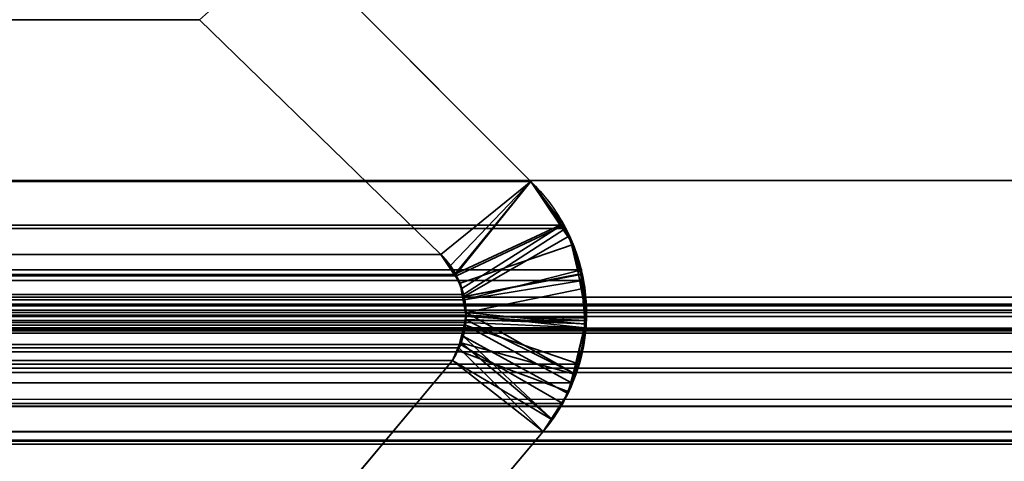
# Model space of a CAD drawing. Header units: millimetres. Extents: x -603 to 3703, y -115 to 249.
# Tile 1000 of 1056: x 3496.8 to 3501.89, y 1.19 to 3.48. Entities that reach past the tile are written whole.
import ezdxf

# ---------------------------------------------------------------- set-up
doc = ezdxf.new("R2010")
doc.units = ezdxf.units.MM
doc.layers.add('151', color=7, linetype='Continuous', true_color=0xffffff)

# ---------------------------------------------------------------- blocks, each defined once
blk = doc.blocks.new('UG_SURFACE_003')
at = {"layer": '151', "color": 252, "linetype": 'Continuous', "lineweight": 35}
for points in [[(3703.0001, -13.3, 2212.25), (3703.0001, 230.4, 2212.25), (2296.9999, 230.4, 2212.25), (2296.9999, -13.3, 2212.25)], [(2447, -13.3, 2062.2499), (2447, 230.4, 2062.2499), (3553, 230.4, 2062.2499), (3553, -13.3, 2062.2499)]]:
    blk.add_3dface(points, dxfattribs=at)
blk = doc.blocks.new('UG_SURFACE_223')
at = {"layer": '151', "color": 7, "linetype": 'Continuous', "lineweight": 35}
for points in [[(3512.1751, 2.6459, 2019.4249), (3512.1284, 5.9608, 2019.3784), (2487.8716, 5.9608, 2019.3784), (2487.8249, 2.6459, 2019.4249)], [(2488.795, 2.0412, 2018.4548), (2488.8775, 4.9715, 2018.3723), (3511.1225, 4.9715, 2018.3723), (3511.205, 2.0412, 2018.4548)], [(2501.8063, 3.8936, 2005.4436), (2500.5558, 2.6395, 2006.6943), (3499.4442, 2.6395, 2006.6943), (3498.1937, 3.8936, 2005.4436)], [(3498.9769, 2.2621, 2006.227), (3497.7288, 3.4787, 2004.9789), (3498.1937, 3.8936, 2005.4436), (3499.4442, 2.6395, 2006.6943)], [(3497.7288, 3.4787, 2004.9789), (3498.9769, 2.2621, 2006.227), (2501.0231, 2.2621, 2006.227), (2502.2712, 3.4787, 2004.9789)], [(3512.1696, 1.0733, 2019.4194), (2487.8249, 2.6459, 2019.4249), (2487.7391, 0.3112, 2019.511)], [(3512.1696, 1.0733, 2019.4194), (3512.1751, 2.6459, 2019.4249), (2487.8249, 2.6459, 2019.4249)], [(3499.6159, 2.4134, 2006.866), (3499.4442, 2.6395, 2006.6943), (2500.5558, 2.6395, 2006.6943), (2500.3841, 2.4134, 2006.866)], [(3499.4442, 2.6395, 2006.6943), (3499.0554, 2.1585, 2006.3055), (3498.9769, 2.2621, 2006.227)], [(3499.0585, 2.1509, 2006.3083), (3499.0554, 2.1585, 2006.3055), (3499.4442, 2.6395, 2006.6943), (3499.6159, 2.4134, 2006.866)], [(3499.7051, 2.1819, 2006.9549), (3499.6223, 2.3963, 2006.8724), (2500.3777, 2.3963, 2006.8724), (2500.2949, 2.1819, 2006.9549)], [(2500.3777, 2.3963, 2006.8724), (3499.6223, 2.3963, 2006.8724), (3499.6159, 2.4134, 2006.866)], [(2500.3841, 2.4134, 2006.866), (2500.3777, 2.3963, 2006.8724), (3499.6159, 2.4134, 2006.866)], [(3499.6159, 2.4134, 2006.866), (3499.6223, 2.3963, 2006.8724), (3499.0954, 2.0554, 2006.3455), (3499.0585, 2.1509, 2006.3083)], [(3499.0988, 2.027, 2006.3488), (3499.0954, 2.0554, 2006.3455), (3499.6223, 2.3963, 2006.8724), (3499.7051, 2.1819, 2006.9549)], [(3499.0554, 2.1585, 2006.3055), (2500.9937, 2.2307, 2006.2561), (2501.0231, 2.2621, 2006.227)], [(2501.0231, 2.2621, 2006.227), (3498.9769, 2.2621, 2006.227), (3499.0554, 2.1585, 2006.3055)], [(3499.0585, 2.1509, 2006.3083), (2500.9429, 2.1484, 2006.3069), (2500.9937, 2.2307, 2006.2561)], [(3499.0554, 2.1585, 2006.3055), (3499.0585, 2.1509, 2006.3083), (2500.9937, 2.2307, 2006.2561)], [(2500.2949, 2.1819, 2006.9549), (2500.2897, 2.1271, 2006.9604), (3499.7103, 2.1271, 2006.9604)], [(2500.2949, 2.1819, 2006.9549), (3499.7103, 2.1271, 2006.9604), (3499.7051, 2.1819, 2006.9549)], [(3499.0954, 2.0554, 2006.3455), (2500.927, 2.1222, 2006.3231), (2500.9429, 2.1484, 2006.3069)], [(2500.9429, 2.1484, 2006.3069), (3499.0585, 2.1509, 2006.3083), (3499.0954, 2.0554, 2006.3455)], [(3499.7051, 2.1819, 2006.9549), (3499.7103, 2.1271, 2006.9604), (3499.0988, 2.027, 2006.3488)], [(3499.7308, 1.9194, 2006.9807), (2500.2897, 2.1271, 2006.9604), (2500.2692, 1.9194, 2006.9807)], [(3499.7308, 1.9194, 2006.9807), (3499.7103, 2.1271, 2006.9604), (2500.2897, 2.1271, 2006.9604)], [(3499.0988, 2.027, 2006.3488), (2500.8988, 2.0275, 2006.3512), (2500.927, 2.1222, 2006.3231)], [(3499.0954, 2.0554, 2006.3455), (3499.0988, 2.027, 2006.3488), (2500.927, 2.1222, 2006.3231)], [(3499.7103, 2.1271, 2006.9604), (3499.7308, 1.9194, 2006.9807), (3499.1083, 1.9483, 2006.3581), (3499.0988, 2.027, 2006.3488)], [(2488.795, 2.0412, 2018.4548), (3511.2011, 1.9603, 2018.4512), (3511.1883, 1.8784, 2018.4383)], [(2488.795, 2.0412, 2018.4548), (3511.205, 2.0412, 2018.4548), (3511.2011, 1.9603, 2018.4512)], [(3511.1883, 1.8784, 2018.4383), (2488.8117, 1.8784, 2018.4383), (2488.795, 2.0412, 2018.4548)], [(2491.6265, 1.997, 2015.6233), (2489.7101, 1.295, 2017.5397), (3510.2899, 1.295, 2017.5397), (3508.3735, 1.997, 2015.6233)], [(2491.6265, 1.997, 2015.6233), (3508.3735, 1.997, 2015.6233), (3508.2934, 2.0043, 2015.5432)], [(2491.709, 1.9934, 2015.5411), (2491.6265, 1.997, 2015.6233), (3508.2934, 2.0043, 2015.5432)], [(3508.2934, 2.0043, 2015.5432), (3508.291, 2.0038, 2015.5411), (2491.709, 1.9934, 2015.5411)], [(2491.8151, 1.9887, 2015.435), (2491.709, 1.9934, 2015.5411), (3508.291, 2.0038, 2015.5411)], [(2491.8151, 1.9887, 2015.435), (3508.291, 2.0038, 2015.5411), (3508.1668, 1.974, 2015.4166)], [(3508.1668, 1.974, 2015.4166), (2491.8339, 1.982, 2015.4161), (2491.8151, 1.9887, 2015.435)], [(2500.8924, 1.975, 2006.3577), (2500.8984, 2.026, 2006.3517), (3499.1057, 1.9097, 2006.3558)], [(3499.1083, 1.9483, 2006.3581), (2500.8984, 2.026, 2006.3517), (2500.8988, 2.0275, 2006.3512)], [(3499.1083, 1.9483, 2006.3581), (3499.1057, 1.9097, 2006.3558), (2500.8984, 2.026, 2006.3517)], [(2500.8988, 2.0275, 2006.3512), (3499.0988, 2.027, 2006.3488), (3499.1083, 1.9483, 2006.3581)], [(2491.8661, 1.9704, 2015.3837), (2491.8339, 1.982, 2015.4161), (3508.1668, 1.974, 2015.4166)], [(2491.8661, 1.9704, 2015.3837), (3508.1668, 1.974, 2015.4166), (3508.1148, 1.9616, 2015.3649)], [(3508.1148, 1.9616, 2015.3649), (2491.9114, 1.9378, 2015.3384), (2491.8661, 1.9704, 2015.3837)], [(3508.1148, 1.9616, 2015.3649), (3508.0876, 1.941, 2015.3377), (2491.9114, 1.9378, 2015.3384)], [(2492.0065, 1.8695, 2015.2435), (2491.9114, 1.9378, 2015.3384), (3508.0876, 1.941, 2015.3377)], [(2492.0065, 1.8695, 2015.2435), (3508.0876, 1.941, 2015.3377), (3507.9935, 1.8695, 2015.2435)], [(3499.1057, 1.9097, 2006.3558), (2500.8967, 1.9101, 2006.3534), (2500.8924, 1.975, 2006.3577)], [(3499.1057, 1.9097, 2006.3558), (3499.1083, 1.9483, 2006.3581), (3499.7246, 1.8818, 2006.9747)], [(3499.1083, 1.9483, 2006.3581), (3499.7308, 1.9194, 2006.9807), (3499.7246, 1.8818, 2006.9747)], [(2500.2692, 1.9194, 2006.9807), (2500.2754, 1.8818, 2006.9747), (3499.7246, 1.8818, 2006.9747), (3499.7308, 1.9194, 2006.9807)], [(2500.8967, 1.9101, 2006.3534), (3499.1057, 1.9097, 2006.3558), (3499.1047, 1.8959, 2006.3548)], [(2500.8993, 1.8701, 2006.3508), (2500.8967, 1.9101, 2006.3534), (3499.1047, 1.8959, 2006.3548)], [(3499.1047, 1.8959, 2006.3548), (2500.9141, 1.8134, 2006.336), (2500.8993, 1.8701, 2006.3508)], [(2500.9141, 1.8134, 2006.336), (3499.1047, 1.8959, 2006.3548), (3499.0795, 1.7957, 2006.3295)], [(3499.6536, 1.5971, 2006.9034), (3499.6088, 1.4909, 2006.8588), (3499.0795, 1.7957, 2006.3295), (3499.1047, 1.8959, 2006.3548)], [(3499.7246, 1.8818, 2006.9747), (3499.6939, 1.6931, 2006.9439), (3499.1047, 1.8959, 2006.3548), (3499.1057, 1.9097, 2006.3558)], [(3499.1047, 1.8959, 2006.3548), (3499.6939, 1.6931, 2006.9439), (3499.6536, 1.5971, 2006.9034)], [(2488.8117, 1.8784, 2018.4383), (3511.1883, 1.8784, 2018.4383), (3511.1794, 1.8545, 2018.4293)], [(3511.1794, 1.8545, 2018.4293), (2488.8186, 1.8526, 2018.4314), (2488.8117, 1.8784, 2018.4383)], [(2488.8308, 1.8061, 2018.4193), (2488.8186, 1.8526, 2018.4314), (3511.1794, 1.8545, 2018.4293)], [(2488.8308, 1.8061, 2018.4193), (3511.1794, 1.8545, 2018.4293), (3511.1115, 1.6712, 2018.3613)], [(3507.9935, 1.8695, 2015.2435), (2492.0084, 1.8664, 2015.2414), (2492.0065, 1.8695, 2015.2435)], [(3507.9935, 1.8695, 2015.2435), (3507.9916, 1.8664, 2015.2414), (2492.0084, 1.8664, 2015.2414)], [(2492.0084, 1.8664, 2015.2414), (3507.9916, 1.8664, 2015.2414), (3507.9215, 1.7573, 2015.1713), (2492.0785, 1.7573, 2015.1713)], [(3499.6939, 1.6931, 2006.9439), (2500.2754, 1.8818, 2006.9747), (2500.3061, 1.6931, 2006.9439)], [(3499.6939, 1.6931, 2006.9439), (3499.7246, 1.8818, 2006.9747), (2500.2754, 1.8818, 2006.9747)], [(2488.8308, 1.8061, 2018.4193), (3511.1115, 1.6712, 2018.3613), (3511.0958, 1.6501, 2018.3458)], [(3511.0958, 1.6501, 2018.3458), (2488.905, 1.6499, 2018.3451), (2488.8308, 1.8061, 2018.4193)], [(2500.9141, 1.8134, 2006.336), (3499.0795, 1.7957, 2006.3295), (3499.0711, 1.7794, 2006.3212)], [(3499.0711, 1.7794, 2006.3212), (2500.9301, 1.7806, 2006.32), (2500.9141, 1.8134, 2006.336)], [(3499.0711, 1.7794, 2006.3212), (3499.0795, 1.7957, 2006.3295), (3499.6088, 1.4909, 2006.8588), (3499.5072, 1.345, 2006.7573)], [(2492.0785, 1.7573, 2015.1713), (3507.9215, 1.7573, 2015.1713), (3507.2753, 1.0745, 2014.5254), (2492.7247, 1.0745, 2014.5254)], [(2500.9301, 1.7806, 2006.32), (3499.0711, 1.7794, 2006.3212), (3499.0373, 1.7131, 2006.2871)], [(3499.0373, 1.7131, 2006.2871), (2500.9627, 1.7131, 2006.2871), (2500.9301, 1.7806, 2006.32)], [(3499.5072, 1.345, 2006.7573), (3499.0373, 1.7131, 2006.2871), (3499.0711, 1.7794, 2006.3212)], [(2500.3061, 1.6931, 2006.9439), (2500.3464, 1.5971, 2006.9034), (3499.6536, 1.5971, 2006.9034), (3499.6939, 1.6931, 2006.9439)], [(3499.0373, 1.7131, 2006.2871), (3498.4851, 1.0529, 2005.7349), (2501.5149, 1.0529, 2005.7349), (2500.9627, 1.7131, 2006.2871)], [(3498.4851, 1.0529, 2005.7349), (3499.0373, 1.7131, 2006.2871), (3499.5072, 1.345, 2006.7573), (3498.569, 0.2303, 2005.8188)], [(2488.905, 1.6499, 2018.3451), (3511.0958, 1.6501, 2018.3458), (3510.993, 1.5104, 2018.2431)], [(2488.9185, 1.6214, 2018.3315), (2488.905, 1.6499, 2018.3451), (3510.993, 1.5104, 2018.2431)], [(2488.9185, 1.6214, 2018.3315), (3510.993, 1.5104, 2018.2431), (3510.9425, 1.4749, 2018.1925)], [(3510.9425, 1.4749, 2018.1925), (2489.0566, 1.4693, 2018.1932), (2488.9185, 1.6214, 2018.3315)], [(3499.6536, 1.5971, 2006.9034), (2500.3464, 1.5971, 2006.9034), (2500.3912, 1.4909, 2006.8588)], [(3499.6088, 1.4909, 2006.8588), (3499.6536, 1.5971, 2006.9034), (2500.3912, 1.4909, 2006.8588)], [(2500.3912, 1.4909, 2006.8588), (2500.4928, 1.345, 2006.7573), (3499.5072, 1.345, 2006.7573), (3499.6088, 1.4909, 2006.8588)], [(2489.079, 1.4448, 2018.1711), (2489.0566, 1.4693, 2018.1932), (3510.9425, 1.4749, 2018.1925)], [(2489.079, 1.4448, 2018.1711), (3510.9425, 1.4749, 2018.1925), (3510.7572, 1.3446, 2018.007)], [(2489.079, 1.4448, 2018.1711), (3510.7572, 1.3446, 2018.007), (3510.7486, 1.3429, 2017.9985)], [(3510.7486, 1.3429, 2017.9985), (2489.2542, 1.3555, 2017.9958), (2489.079, 1.4448, 2018.1711)], [(2489.3539, 1.3048, 2017.8962), (2489.2542, 1.3555, 2017.9958), (3510.7486, 1.3429, 2017.9985)], [(2489.4698, 1.3016, 2017.7801), (2489.3539, 1.3048, 2017.8962), (3510.7486, 1.3429, 2017.9985)], [(3510.7486, 1.3429, 2017.9985), (3510.5288, 1.3001, 2017.7789), (2489.4698, 1.3016, 2017.7801)], [(2500.4928, 1.345, 2006.7573), (2501.431, 0.2303, 2005.8188), (3498.569, 0.2303, 2005.8188), (3499.5072, 1.345, 2006.7573)], [(2489.4698, 1.3016, 2017.7801), (3510.5288, 1.3001, 2017.7789), (3510.4198, 1.2788, 2017.6699)], [(2489.7101, 1.295, 2017.5397), (2489.4698, 1.3016, 2017.7801), (3510.4198, 1.2788, 2017.6699)], [(3510.4198, 1.2788, 2017.6699), (3510.2899, 1.295, 2017.5397), (2489.7101, 1.295, 2017.5397)]]:
    blk.add_3dface(points, dxfattribs=at)
blk = doc.blocks.new('UG_SURFACE_224')
at = {"layer": '151', "color": 7, "linetype": 'Continuous', "lineweight": 35}
for points in [[(3498.1937, 3.8936, -7.75), (3499.4442, 2.6395, -7.75), (3498.9769, 2.2621, -7.75), (3497.7288, 3.4787, -7.75)], [(3499.4442, 2.6395, 2006.6943), (3498.1937, 3.8936, 2005.4436), (3497.7288, 3.4787, 2004.9789), (3498.9769, 2.2621, 2006.227)], [(3498.1937, 3.8936, 2005.4436), (3499.4442, 2.6395, 2006.6943), (3499.4442, 2.6395, -7.75), (3498.1937, 3.8936, -7.75)], [(3497.7288, 3.4787, -7.75), (3498.9769, 2.2621, -7.75), (3498.9769, 2.2621, 2006.227), (3497.7288, 3.4787, 2004.9789)], [(3499.0463, 2.1587, -7.75), (3498.9769, 2.2621, -7.75), (3499.4442, 2.6395, -7.75), (3499.5956, 2.4137, -7.75)], [(3498.9769, 2.2621, 2006.227), (3499.0268, 2.2044, 2006.2766), (3499.4442, 2.6395, 2006.6943)], [(3499.4442, 2.6395, 2006.6943), (3499.0268, 2.2044, 2006.2766), (3499.0494, 2.1596, 2006.2993)], [(3499.0494, 2.1596, 2006.2993), (3499.0866, 2.086, 2006.3367), (3499.604, 2.4145, 2006.8541), (3499.4442, 2.6395, 2006.6943)], [(3499.5956, 2.4137, -7.75), (3499.4442, 2.6395, -7.75), (3499.4442, 2.6395, 2006.6943)], [(3499.4442, 2.6395, 2006.6943), (3499.604, 2.4145, 2006.8541), (3499.5956, 2.4137, -7.75)], [(3499.5956, 2.4137, -7.75), (3499.6629, 2.3136, -7.75), (3499.0768, 2.1129, -7.75), (3499.0463, 2.1587, -7.75)], [(3499.6431, 2.3595, 2006.8929), (3499.604, 2.4145, 2006.8541), (3499.0866, 2.086, 2006.3367), (3499.0942, 2.0424, 2006.3441)], [(3499.6629, 2.3136, -7.75), (3499.5956, 2.4137, -7.75), (3499.604, 2.4145, 2006.8541)], [(3499.604, 2.4145, 2006.8541), (3499.6431, 2.3595, 2006.8929), (3499.6629, 2.3136, -7.75)], [(3499.0942, 2.0424, 2006.3441), (3499.7017, 2.1593, 2006.9516), (3499.6431, 2.3595, 2006.8929)], [(3499.6903, 2.1604, -7.75), (3499.6629, 2.3136, -7.75), (3499.6431, 2.3595, 2006.8929)], [(3499.6431, 2.3595, 2006.8929), (3499.7017, 2.1593, 2006.9516), (3499.6903, 2.1604, -7.75)], [(3499.0897, 2.0422, -7.75), (3499.0768, 2.1129, -7.75), (3499.6629, 2.3136, -7.75), (3499.6903, 2.1604, -7.75)], [(3499.0463, 2.1587, -7.75), (3499.0268, 2.2044, 2006.2766), (3498.9769, 2.2621, 2006.227)], [(3498.9769, 2.2621, 2006.227), (3498.9769, 2.2621, -7.75), (3499.0463, 2.1587, -7.75)], [(3499.0463, 2.1587, -7.75), (3499.0494, 2.1596, 2006.2993), (3499.0268, 2.2044, 2006.2766)], [(3499.0494, 2.1596, 2006.2993), (3499.0463, 2.1587, -7.75), (3499.0768, 2.1129, -7.75)], [(3499.0768, 2.1129, -7.75), (3499.0866, 2.086, 2006.3367), (3499.0494, 2.1596, 2006.2993)], [(3499.6903, 2.1604, -7.75), (3499.7313, 1.9331, -7.75), (3499.1081, 1.9401, -7.75), (3499.0897, 2.0422, -7.75)], [(3499.7227, 2.0869, 2006.9728), (3499.7017, 2.1593, 2006.9516), (3499.0942, 2.0424, 2006.3441), (3499.1081, 1.9615, 2006.3581)], [(3499.7313, 1.9331, -7.75), (3499.6903, 2.1604, -7.75), (3499.7017, 2.1593, 2006.9516)], [(3499.7241, 1.9032, -7.75), (3499.7313, 1.9331, -7.75), (3499.7017, 2.1593, 2006.9516)], [(3499.7017, 2.1593, 2006.9516), (3499.7227, 2.0869, 2006.9728), (3499.7241, 1.9032, -7.75)], [(3499.0866, 2.086, 2006.3367), (3499.0768, 2.1129, -7.75), (3499.0897, 2.0422, -7.75)], [(3499.0897, 2.0422, -7.75), (3499.0942, 2.0424, 2006.3441), (3499.0866, 2.086, 2006.3367)], [(3499.0942, 2.0424, 2006.3441), (3499.0897, 2.0422, -7.75), (3499.1081, 1.9401, -7.75)], [(3499.1081, 1.9401, -7.75), (3499.1081, 1.9615, 2006.3581), (3499.0942, 2.0424, 2006.3441)], [(3499.1081, 1.9615, 2006.3581), (3499.7211, 1.902, 2006.9711), (3499.7227, 2.0869, 2006.9728)], [(3499.7227, 2.0869, 2006.9728), (3499.7211, 1.902, 2006.9711), (3499.7241, 1.9032, -7.75)], [(3499.1081, 1.9401, -7.75), (3499.1038, 1.9247, 2006.3539), (3499.1081, 1.9615, 2006.3581)], [(3499.6681, 1.6459, 2006.9182), (3499.1081, 1.9615, 2006.3581), (3499.1038, 1.9247, 2006.3539)], [(3499.1081, 1.9401, -7.75), (3499.1045, 1.9246, -7.75), (3499.1038, 1.9247, 2006.3539)], [(3499.1045, 1.9246, -7.75), (3499.1081, 1.9401, -7.75), (3499.7241, 1.9032, -7.75)], [(3499.6681, 1.6459, 2006.9182), (3499.7203, 1.8123, 2006.9704), (3499.7211, 1.902, 2006.9711), (3499.1081, 1.9615, 2006.3581)], [(3499.1081, 1.9401, -7.75), (3499.7313, 1.9331, -7.75), (3499.7241, 1.9032, -7.75)], [(3499.1045, 1.9246, -7.75), (3499.0761, 1.8059, -7.75), (3499.0792, 1.8073, 2006.3293)], [(3499.7241, 1.9032, -7.75), (3499.6622, 1.644, -7.75), (3499.0761, 1.8059, -7.75), (3499.1045, 1.9246, -7.75)], [(3499.0792, 1.8073, 2006.3293), (3499.0938, 1.8397, 2006.3438), (3499.1045, 1.9246, -7.75)], [(3499.0938, 1.8397, 2006.3438), (3499.1038, 1.9247, 2006.3539), (3499.1045, 1.9246, -7.75)], [(3499.1038, 1.9247, 2006.3539), (3499.0938, 1.8397, 2006.3438), (3499.6357, 1.542, 2006.8858), (3499.6681, 1.6459, 2006.9182)], [(3499.6681, 1.6459, 2006.9182), (3499.6622, 1.644, -7.75), (3499.7241, 1.9032, -7.75)], [(3499.7241, 1.9032, -7.75), (3499.7203, 1.8123, 2006.9704), (3499.6681, 1.6459, 2006.9182)], [(3499.7241, 1.9032, -7.75), (3499.7211, 1.902, 2006.9711), (3499.7203, 1.8123, 2006.9704)], [(3499.5499, 1.4105, 2006.7999), (3499.0938, 1.8397, 2006.3438), (3499.0792, 1.8073, 2006.3293)], [(3499.5499, 1.4105, 2006.7999), (3499.6357, 1.542, 2006.8858), (3499.0938, 1.8397, 2006.3438)], [(3499.0373, 1.7131, 2006.2871), (3499.0792, 1.8073, 2006.3293), (3499.0661, 1.7643, -7.75)], [(3499.0792, 1.8073, 2006.3293), (3499.0373, 1.7131, 2006.2871), (3499.5072, 1.345, 2006.7573), (3499.5499, 1.4105, 2006.7999)], [(3499.0792, 1.8073, 2006.3293), (3499.0761, 1.8059, -7.75), (3499.0661, 1.7643, -7.75)], [(3499.6622, 1.644, -7.75), (3499.6397, 1.5504, -7.75), (3499.0661, 1.7643, -7.75), (3499.0761, 1.8059, -7.75)], [(3499.0661, 1.7643, -7.75), (3499.0373, 1.7131, -7.75), (3499.0373, 1.7131, 2006.2871)], [(3499.0373, 1.7131, -7.75), (3499.0661, 1.7643, -7.75), (3499.6397, 1.5504, -7.75), (3499.5484, 1.4088, -7.75)], [(3499.0373, 1.7131, -7.75), (3498.4851, 1.0529, -7.75), (3498.4851, 1.0529, 2005.7349), (3499.0373, 1.7131, 2006.2871)], [(3498.4851, 1.0529, -7.75), (3499.0373, 1.7131, -7.75), (3499.5072, 1.345, -7.75), (3498.569, 0.2303, -7.75)], [(3498.569, 0.2303, 2005.8188), (3499.5072, 1.345, 2006.7573), (3499.0373, 1.7131, 2006.2871), (3498.4851, 1.0529, 2005.7349)], [(3499.5484, 1.4088, -7.75), (3499.5072, 1.345, -7.75), (3499.0373, 1.7131, -7.75)], [(3499.6622, 1.644, -7.75), (3499.6681, 1.6459, 2006.9182), (3499.6357, 1.542, 2006.8858)], [(3499.6357, 1.542, 2006.8858), (3499.6397, 1.5504, -7.75), (3499.6622, 1.644, -7.75)], [(3499.5499, 1.4105, 2006.7999), (3499.5484, 1.4088, -7.75), (3499.6397, 1.5504, -7.75)], [(3499.6397, 1.5504, -7.75), (3499.6357, 1.542, 2006.8858), (3499.5499, 1.4105, 2006.7999)], [(3499.5484, 1.4088, -7.75), (3499.5499, 1.4105, 2006.7999), (3499.5072, 1.345, 2006.7573)], [(3499.5072, 1.345, 2006.7573), (3499.5072, 1.345, -7.75), (3499.5484, 1.4088, -7.75)], [(3499.5072, 1.345, 2006.7573), (3498.569, 0.2303, 2005.8188), (3498.569, 0.2303, -7.75), (3499.5072, 1.345, -7.75)]]:
    blk.add_3dface(points, dxfattribs=at)
blk = doc.blocks.new('UG_SURFACE_230')
at = {"layer": '151', "color": 252, "linetype": 'Continuous', "lineweight": 35}
for points in [[(2485.5001, -30.22, 2021.75), (3514.4999, -30.22, 2021.75), (3514.4999, 62.62, 2021.75), (2485.5001, 62.62, 2021.75)], [(2487, -30.22, 2020.2501), (2487, 62.62, 2020.2501), (3513, 62.62, 2020.2501), (3513, -30.22, 2020.2501)]]:
    blk.add_3dface(points, dxfattribs=at)

msp = doc.modelspace()

# ---------------------------------------------------------------- linework, layer by layer
at = {"layer": '151', "color": 252, "linetype": 'Continuous', "lineweight": -3, "true_color": 0x939598}
for p, q in [((3499.4443, 2.6395, 2006.6943), (3498.1937, 3.8936, 2005.4437)), ((3499.4443, 2.6395, 2006.6943), (3498.1937, 3.8936, 2005.4437)), ((3498.1937, 3.8936, -7.75), (3499.4443, 2.6395, -7.75)), ((3498.977, 2.2621, 2006.227), (3497.7289, 3.4787, 2004.9789)), ((3497.7289, 3.4787, -7.75), (3498.977, 2.2621, -7.75)), ((3498.977, 2.2621, 2006.227), (3497.7289, 3.4787, 2004.9789)), ((3512.175, 2.6459, 2019.425), (2487.825, 2.6459, 2019.425)), ((2500.5557, 2.6395, 2006.6943), (3499.4443, 2.6395, 2006.6943)), ((3499.4443, 2.6395, 2006.6943), (3499.4443, 2.6395, -7.75)), ((3498.977, 2.2621, 2006.227), (2501.023, 2.2621, 2006.227)), ((3498.977, 2.2621, -7.75), (3498.977, 2.2621, 2006.227)), ((2488.7951, 2.0412, 2018.4549), (3511.2049, 2.0412, 2018.4549)), ((2491.6266, 1.997, 2015.6234), (3508.3734, 1.997, 2015.6234)), ((2488.8117, 1.8784, 2018.4383), (3511.1883, 1.8784, 2018.4383)), ((2492.0786, 1.7573, 2015.1714), (3507.9214, 1.7573, 2015.1714)), ((3499.0372, 1.7131, 2006.2872), (2500.9628, 1.7131, 2006.2872)), ((3499.0372, 1.7131, 2006.2872), (3498.485, 1.0529, 2005.735)), ((3499.0372, 1.7131, 2006.2872), (3498.485, 1.0529, 2005.735)), ((3499.0372, 1.7131, -7.75), (3498.485, 1.0529, -7.75)), ((3499.0372, 1.7131, -7.75), (3499.0372, 1.7131, 2006.2872)), ((2500.4927, 1.345, 2006.7573), (3499.5073, 1.345, 2006.7573)), ((3499.5073, 1.345, 2006.7573), (3498.5689, 0.2303, 2005.8189)), ((3499.5073, 1.345, -7.75), (3498.5689, 0.2303, -7.75)), ((3499.5073, 1.345, 2006.7573), (3498.5689, 0.2303, 2005.8189)), ((3499.5073, 1.345, 2006.7573), (3499.5073, 1.345, -7.75)), ((2489.7101, 1.295, 2017.5399), (3510.2899, 1.295, 2017.5399))]:
    msp.add_line(p, q, dxfattribs=at)
for points in [[(3499.4443, 2.6395, -7.75), (3499.8015, 2.2915, -7.75), (3499.8291, 1.7265, -7.75), (3499.5073, 1.345, -7.75)], [(3499.4443, 2.6395, 2006.6943), (3499.8015, 2.2915, 2007.0515), (3499.8291, 1.7265, 2007.0791), (3499.5073, 1.345, 2006.7573)], [(3499.0372, 1.7131, 2006.2872), (3499.1512, 1.8869, 2006.4012), (3499.1257, 2.117, 2006.3757), (3498.977, 2.2621, 2006.227)], [(3498.977, 2.2621, -7.75), (3499.1257, 2.117, -7.75), (3499.1512, 1.8869, -7.75), (3499.0372, 1.7131, -7.75)], [(3501.6124, -0.7357, -7.75), (3504.0145, -1.1357, -7.75), (3506.4414, -0.1772, -7.75), (3507.9214, 1.7573, -7.75)], [(3501.6124, -0.7357, 2008.8624), (3504.0145, -1.1357, 2011.2645), (3506.4414, -0.1772, 2013.6914), (3507.9214, 1.7573, 2015.1714)]]:
    msp.add_open_spline(points, degree=3, dxfattribs=at)
for points, knots in [([(3499.4443, 2.6395, 2006.6943), (3499.5087, 2.5767, 2006.7587), (3499.5682, 2.501, 2006.8182), (3499.6538, 2.3438, 2006.9038), (3499.6849, 2.2651, 2006.9349), (3499.7251, 2.0983, 2006.9751), (3499.7343, 2.0076, 2006.9843), (3499.7276, 1.8421, 2006.9776), (3499.7147, 1.7647, 2006.9647), (3499.6729, 1.6205, 2006.9229), (3499.6435, 1.5522, 2006.8935), (3499.5787, 1.4376, 2006.8287), (3499.5443, 1.3888, 2006.7943), (3499.5073, 1.345, 2006.7573)], [0, 0, 0, 0, 0.216801, 0.216801, 0.388943, 0.388943, 0.56272, 0.56272, 0.714161, 0.714161, 0.867331, 0.867331, 1, 1, 1, 1]), ([(3498.977, 2.2621, 2006.227), (3499.0065, 2.2334, 2006.2565), (3499.0337, 2.1986, 2006.2837), (3499.0641, 2.1427, 2006.3141), (3499.0719, 2.126, 2006.3219), (3499.0853, 2.0915, 2006.3353), (3499.0909, 2.0737, 2006.3409), (3499.1039, 2.0212, 2006.3539), (3499.1084, 1.9845, 2006.3584), (3499.1081, 1.9308, 2006.3581), (3499.107, 1.9132, 2006.357), (3499.1003, 1.861, 2006.3503), (3499.0915, 1.8269, 2006.3415), (3499.0681, 1.7658, 2006.3181), (3499.0536, 1.738, 2006.3036), (3499.0372, 1.7131, 2006.2872)], [0, 0, 0, 0, 0.238349, 0.238349, 0.331151, 0.331151, 0.421599, 0.421599, 0.592102, 0.592102, 0.673842, 0.673842, 0.840562, 0.840562, 1, 1, 1, 1]), ([(3501.6124, -0.7357, 2008.8624), (3502.7368, -0.923, 2009.9868), (3503.8602, -0.8246, 2011.1102), (3505.4986, -0.226, 2012.7486), (3506.0245, 0.0461, 2013.2745), (3507.0276, 0.7643, 2014.2776), (3507.5041, 1.2119, 2014.7541), (3507.9214, 1.7573, 2015.1714)], [0, 0, 0, 0, 0.5, 0.5, 0.75, 0.75, 1, 1, 1, 1])]:
    msp.add_open_spline(points, degree=3, knots=knots, dxfattribs=at)

# ---------------------------------------------------------------- block references
for name in ['UG_SURFACE_003', 'UG_SURFACE_230', 'UG_SURFACE_223', 'UG_SURFACE_224']:
    msp.add_blockref(name, (0, 0), dxfattribs=at)

doc.saveas('drawing.dxf')
